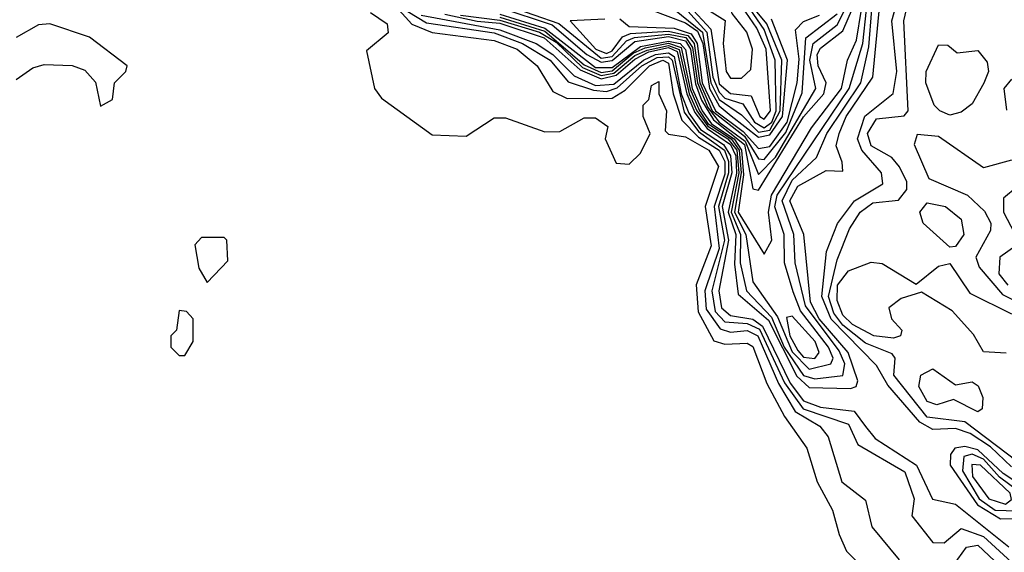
# Model space of a CAD drawing. Extents: x 2889633 to 3052318, y 540750 to 918690.
# Tile 548 of 656: x 2986732 to 2988482, y 827720 to 828667. Entities that reach past the tile are written whole.
import ezdxf

# ---------------------------------------------------------------- set-up
doc = ezdxf.new("R2010")
doc.units = 0

msp = doc.modelspace()

# ---------------------------------------------------------------- linework, layer by layer
at = {"layer": '0CON02XD'}
for points in [[(2988055, 828250), (2988068.6, 828275), (2988062.7, 828325), (2988067.8, 828355), (2988139.2, 828475), (2988192.7, 828545), (2988203.3, 828595), (2988219.2, 828630.8), (2988228.3, 828685), (2988285, 828782.9), (2988302.5, 828845), (2988303.3, 828885), (2988330.8, 828929.2), (2988385, 828967.8), (2988525, 828980.5)], [(2987995, 828563.1), (2988015, 828563.2), (2988031.2, 828578.8), (2988034.1, 828615), (2988024.1, 828645), (2987998.1, 828678.1), (2987984.2, 828735), (2987992.5, 828795), (2987985, 828807.5), (2987975, 828806.4), (2987953.9, 828785), (2987934.8, 828725), (2987934, 828705), (2987945, 828691.4), (2987985.6, 828665.6), (2987982, 828625), (2987987.3, 828575), (2987995, 828563.1)], [(2988045, 828364), (2988125, 828494.5), (2988161.2, 828535), (2988165.4, 828555), (2988150.8, 828585), (2988149.2, 828605), (2988155, 828616.7), (2988195, 828647.1), (2988237.2, 828745)], [(2988045, 828391.9), (2988075, 828422.9), (2988146.7, 828545), (2988136.4, 828595), (2988142.1, 828625), (2988185, 828657.8), (2988223.3, 828735)], [(2988055, 828474.8), (2988068.6, 828485), (2988076.6, 828505), (2988074.7, 828595), (2988055, 828649.5), (2988010.7, 828715)], [(2988045, 828467.2), (2988065, 828470.9), (2988083.4, 828505), (2988086.3, 828595), (2988060, 828660), (2988025, 828702.5)], [(2987400.3, 828690.3), (2987428.9, 828658.9), (2987465, 828644.2), (2987575, 828630), (2987616, 828615), (2987651.2, 828585), (2987679.2, 828539.2), (2987705, 828527.1), (2987785, 828527.3), (2987808.1, 828541.9), (2987851.2, 828585), (2987875, 828595.2), (2987885, 828590), (2987893.4, 828535), (2987908.7, 828488.7), (2987938.2, 828458.2), (2987975, 828435.2), (2987985.2, 828415), (2987985, 828392.5), (2987966, 828335), (2987975, 828260), (2987949.3, 828185), (2987952.2, 828152.2), (2987977.1, 828117.1), (2987995, 828111.2), (2988025, 828114.6), (2988043.5, 828105), (2988080.4, 828020.4), (2988110.2, 827970.2), (2988154.3, 827944.3), (2988168.8, 827925), (2988193.3, 827845), (2988235, 827812.5), (2988246.7, 827765), (2988295, 827706.7)], [(2987487.2, 828677.2), (2987545, 828664.6), (2987585, 828661.1), (2987663.8, 828635), (2987728.1, 828578.1), (2987765, 828562), (2987791.7, 828568.3), (2987825, 828597.1), (2987850.2, 828609.8), (2987885, 828617.5), (2987900.5, 828610.5), (2987917.3, 828535), (2987932, 828502), (2987953.5, 828473.5), (2987995.2, 828445.2), (2988004.9, 828425), (2988006, 828394), (2987991.2, 828325), (2988004.8, 828285), (2988002.1, 828232.1), (2988008.8, 828178.8), (2988062.7, 828132.7), (2988113.1, 828033.1), (2988135, 828013.1), (2988208.5, 828011.5), (2988218.8, 828015), (2988221.4, 828025), (2988204.1, 828075), (2988153.1, 828135), (2988137.5, 828165), (2988125.5, 828285), (2988100.8, 828345), (2988115, 828371.1), (2988165, 828398.8), (2988195, 828397.5), (2988193.8, 828413.8), (2988183.1, 828443.1), (2988188.5, 828465), (2988201.1, 828495), (2988248.5, 828565), (2988260.8, 828695)], [(2987514.9, 828674.9), (2987585, 828666.4), (2987655.4, 828645), (2987685, 828627.3), (2987732.2, 828582.2), (2987765, 828567.9), (2987787.9, 828572.1), (2987825, 828603.5), (2987846.8, 828613.2), (2987885, 828621.4), (2987904.2, 828614.2), (2987921.8, 828535), (2987935.4, 828505), (2987955, 828477.5), (2987990.3, 828455), (2988006.4, 828435), (2988010.1, 828395), (2987996.6, 828325), (2988012.8, 828285), (2988012.5, 828235), (2988023.6, 828185), (2988068.3, 828138.3), (2988090.8, 828085), (2988125, 828034.6), (2988145, 828028.2), (2988195, 828034.3), (2988198.5, 828055), (2988188.5, 828078.5), (2988128.3, 828158.3), (2988110.4, 828235), (2988107.9, 828285), (2988087.2, 828345), (2988105, 828381.8), (2988148.2, 828421.8), (2988166.7, 828465), (2988227.1, 828555), (2988241.1, 828618.9), (2988246.7, 828685)], [(2987585, 828688.6), (2987678.1, 828658.1), (2987739.7, 828605), (2987765, 828591.6), (2987785, 828594.5), (2987825, 828628.6), (2987885, 828637), (2987915, 828629.7), (2987924, 828615), (2987933.2, 828553.2), (2987943.9, 828523.9), (2987965, 828488.9), (2988020.3, 828445), (2988035, 828366.2), (2988045, 828364)], [(2987585, 828671.5), (2987665, 828646.8), (2987735, 828586.8), (2987765, 828573.5), (2987785, 828576.3), (2987822.2, 828607.8), (2987843.2, 828616.8), (2987885, 828625.3), (2987907.4, 828617.4), (2987923.6, 828543.6), (2987940, 828505), (2987955, 828482.8), (2987996.2, 828455), (2988010.6, 828435), (2988014.1, 828395), (2988002.3, 828325), (2988022.2, 828285), (2988035, 828201.2), (2988078.8, 828138.8), (2988105, 828076.2), (2988135, 828045.4), (2988173.3, 828055), (2988177.8, 828065), (2988169.2, 828085), (2988119.5, 828149.5), (2988106.7, 828183.3), (2988091.1, 828235), (2988090.9, 828285), (2988074.2, 828334.2), (2988078.1, 828355), (2988206.2, 828545), (2988230.6, 828625), (2988237.1, 828685)], [(2987601, 828691), (2987690.1, 828660.1), (2987765, 828599), (2987785, 828601.9), (2987810.3, 828629.7), (2987824.5, 828635.5), (2987885, 828641.6), (2987915.5, 828635.5), (2987927.8, 828617.8), (2987936.7, 828555), (2987955, 828510.7), (2987974.9, 828485), (2988021.3, 828451.3), (2988045, 828391.9)], [(2987852.5, 828685), (2987915, 828661.7), (2987936.8, 828646.8), (2987946.3, 828625), (2987958, 828545), (2987975, 828514.2), (2987996.3, 828496.3), (2988045, 828458.3)], [(2987895.6, 828685), (2987945.6, 828645), (2987960.1, 828555), (2987975, 828525.3), (2988015, 828498.2), (2988045, 828467.2)], [(2987908, 828695), (2987953.3, 828645), (2987963.9, 828565), (2987975, 828538), (2987985, 828527.3), (2988017.3, 828517.3), (2988038, 828485), (2988055, 828474.8)], [(2987921.8, 828691.8), (2987960.5, 828650.5), (2987975, 828552.9), (2987995, 828536), (2988032, 828532), (2988047.5, 828495), (2988055, 828490)], [(2988055, 828490), (2988066.4, 828505), (2988058.8, 828615), (2988042.3, 828652.3), (2988009.3, 828699.3)], [(2988495, 827872), (2988457.5, 827907.5), (2988421, 827931), (2988395, 827940.4), (2988355, 827938.2), (2988331.6, 827951.6), (2988275, 828017.1), (2988255, 828052), (2988174.3, 828134.3), (2988157.6, 828175), (2988165.6, 828255), (2988185.5, 828304.5), (2988215.7, 828345), (2988266.2, 828375), (2988263.8, 828395), (2988228.5, 828435), (2988220.8, 828455), (2988234.2, 828495.8), (2988284.4, 828535.6), (2988290.9, 828575), (2988282.1, 828665), (2988290.5, 828695)], [(2988505, 827881.5), (2988411.7, 827951.7), (2988345, 827960.5), (2988285.7, 828035), (2988288, 828065), (2988282.9, 828072.9), (2988235, 828091.8), (2988195, 828124.1), (2988179.1, 828145), (2988169.4, 828175), (2988185, 828240), (2988206.9, 828295), (2988225.7, 828325), (2988248.3, 828341.7), (2988294, 828346), (2988308.8, 828365), (2988308.8, 828378.8), (2988295.6, 828405.6), (2988281.9, 828421.9), (2988245, 828442.9), (2988238.5, 828465), (2988255, 828490.6), (2988303.8, 828496.2), (2988311.2, 828505), (2988303.1, 828665), (2988308, 828685)], [(2987355, 828680), (2987385, 828660), (2987386.4, 828643.6), (2987348.3, 828611.7), (2987362.5, 828545), (2987375, 828527.5), (2987465, 828462.5), (2987525, 828460), (2987575, 828492.5), (2987595, 828492.5), (2987665, 828467.5), (2987691.7, 828468.3), (2987735, 828492.5), (2987755, 828492.5), (2987777, 828477), (2987772.5, 828455), (2987791.7, 828411.7), (2987815, 828410), (2987835, 828430), (2987852.5, 828465), (2987840, 828495), (2987840, 828515), (2987850, 828525), (2987855, 828550), (2987867.5, 828557.5), (2987867.5, 828535), (2987881.2, 828505), (2987879.3, 828469.3), (2987885, 828463.3), (2987915, 828458.6), (2987956.9, 828435), (2987974, 828406), (2987950, 828335), (2987960.8, 828265), (2987934.3, 828195.7), (2987937.5, 828147.5), (2987965.8, 828095.8), (2987985, 828090), (2988025, 828092), (2988035, 828086), (2988060, 828020), (2988091.4, 827961.4), (2988131.2, 827905), (2988149.2, 827845), (2988176.7, 827795), (2988188.3, 827751.7), (2988201.7, 827721.7), (2988237.5, 827685)], [(2987421.7, 828681.7), (2987455, 828661.4), (2987575, 828643.6), (2987625.6, 828625), (2987674.4, 828595), (2987706.8, 828556.8), (2987751.8, 828541.8), (2987775, 828539.5), (2987793.9, 828546.1), (2987837.6, 828585), (2987865, 828600), (2987885, 828601.3), (2987891.6, 828595), (2987912.7, 828502.7), (2987938.2, 828468.2), (2987984.3, 828435), (2987991.6, 828415), (2987991.9, 828395), (2987974, 828335), (2987984.3, 828275), (2987961.8, 828185), (2987968, 828148), (2987985, 828129.6), (2988025, 828126.9), (2988046.8, 828116.8), (2988091.2, 828021.2), (2988124.5, 827975), (2988205, 827948), (2988221.4, 827911.4), (2988305, 827863.3), (2988322, 827815), (2988317.5, 827785), (2988355, 827737.5), (2988375, 827736.7), (2988405, 827762), (2988445, 827748.2), (2988495, 827702.5)], [(2987445.2, 828675.2), (2987585, 828649.2), (2987650, 828625), (2987679.6, 828605), (2987717.3, 828567.3), (2987755, 828550), (2987787.7, 828552.3), (2987840.5, 828595), (2987862, 828605), (2987885, 828607.9), (2987895, 828601.6), (2987907.4, 828535), (2987921.1, 828501.1), (2987942.1, 828472.1), (2987982.8, 828445), (2987995.4, 828425), (2987997.3, 828395), (2987980.3, 828335), (2987991.4, 828275), (2987974.7, 828185), (2987979.1, 828155), (2987995, 828141.2), (2988035, 828134.7), (2988052.3, 828122.3), (2988101, 828021), (2988125, 827989.6), (2988155, 827978.2), (2988215, 827971.1), (2988235, 827943.8), (2988252.4, 827922.4), (2988325.6, 827875), (2988354.5, 827814.5), (2988395, 827805.7), (2988489.9, 827729.9)], [(2987585, 828676.9), (2987665, 828652.2), (2987755, 828582.1), (2987785, 828582.2), (2987835, 828619.5), (2987885, 828629.1), (2987905.6, 828625), (2987915, 828614), (2987927.3, 828545), (2987944.8, 828504.8), (2987961.7, 828481.7), (2988001.8, 828455), (2988014.9, 828435), (2988018.6, 828391.4), (2988009, 828325), (2988055, 828250)], [(2987772, 828668), (2987710, 828665), (2987755.6, 828615), (2987775, 828607.2), (2987785, 828611.8), (2987803.3, 828636.7), (2987817.2, 828642.8), (2987885, 828646.7), (2987919.1, 828639.1), (2987930.7, 828625), (2987940.8, 828555), (2987962.9, 828505), (2988019.8, 828459.8), (2988045, 828419.4), (2988055, 828418.5)], [(2987798.6, 828668.6), (2987815.3, 828655.3), (2987895, 828651.9), (2987925, 828642), (2987935.9, 828625), (2987945, 828554.6), (2987968.5, 828505), (2988018, 828468), (2988045, 828438)], [(2988045, 828438), (2988065, 828441.8), (2988095.8, 828485), (2988113.6, 828555), (2988117.1, 828597.1), (2988110.9, 828649.1), (2988125, 828664.2), (2988153.3, 828675)], [(2988045, 828458.3), (2988065, 828462.2), (2988087.5, 828495), (2988096.8, 828595), (2988068.2, 828668.2)], [(2988055, 828418.5), (2988093.3, 828466.7), (2988122.9, 828537.1), (2988128.9, 828635), (2988185, 828677.5)], [(2986725, 828560.6), (2986755, 828581.4), (2986775, 828587.5), (2986825, 828585.8), (2986847.3, 828577.3), (2986866.2, 828556.2), (2986875, 828513.3), (2986896.7, 828525), (2986900, 828555), (2986920, 828575), (2986922.5, 828585), (2986855.9, 828635.9), (2986785, 828660), (2986765, 828658), (2986725, 828635.7)], [(2988385, 828497.5), (2988367.5, 828505), (2988357.5, 828515), (2988342.5, 828555), (2988343.3, 828575), (2988365, 828622.5), (2988381.7, 828621.7), (2988398.3, 828608.3), (2988435, 828612.5), (2988451.7, 828591.7), (2988453.8, 828575), (2988445.6, 828554.4), (2988425, 828517.5), (2988405, 828502.5), (2988385, 828497.5)], [(2988495, 828561.2), (2988481.2, 828545), (2988486.1, 828506.1)], [(2988495, 828417.5), (2988445, 828403.8), (2988365, 828459.2), (2988327, 828463), (2988322, 828445), (2988348, 828385), (2988416.7, 828355), (2988446.8, 828326.8), (2988458, 828305), (2988457.7, 828292.3), (2988431.2, 828245), (2988437.3, 828227.3), (2988478.5, 828178.5), (2988518.3, 828158.3)], [(2988505, 828370), (2988480.3, 828349.7), (2988480.8, 828325), (2988506.7, 828275)], [(2988385, 828262.5), (2988338, 828305), (2988332, 828325), (2988345, 828341.2), (2988377.5, 828335), (2988405, 828312.5), (2988410, 828285), (2988395, 828263.8), (2988385, 828262.5)], [(2987065, 828200), (2987101.7, 828238.3), (2987100, 828275), (2987095, 828280), (2987055, 828280), (2987043, 828267), (2987050, 828225), (2987065, 828200)], [(2988502.5, 828265), (2988473.8, 828245), (2988472.2, 828215), (2988488, 828195)], [(2988485, 828073.8), (2988445, 828076.7), (2988427.5, 828107.5), (2988389.5, 828149.5), (2988335, 828182.5), (2988298.8, 828171.2), (2988276.7, 828155), (2988281.2, 828135), (2988300, 828115), (2988297.5, 828105), (2988285, 828100.8), (2988250, 828105), (2988211.9, 828125), (2988195, 828141.9), (2988185, 828167.5), (2988185.6, 828195), (2988205, 828220.8), (2988245, 828236.2), (2988265, 828233.8), (2988325, 828196.7), (2988365, 828228.8), (2988385, 828233.8), (2988420.7, 828180.7), (2988495, 828144)], [(2987025, 828070), (2987040, 828095), (2987040, 828135), (2987028.3, 828148.3), (2987015, 828150), (2987010, 828115), (2987000, 828105), (2987000, 828085), (2987015, 828070), (2987025, 828070)], [(2988145, 828064.5), (2988152.9, 828075), (2988145.5, 828095), (2988105, 828140), (2988095, 828137.5), (2988100.4, 828105), (2988115, 828078.9), (2988125, 828066.7), (2988145, 828064.5)], [(2988435, 827970), (2988391.7, 827991.7), (2988362.3, 827982.3), (2988345, 827988), (2988330, 828015), (2988333.3, 828035), (2988355, 828046.2), (2988395, 828017.5), (2988425, 828023.3), (2988435.8, 828015.8), (2988443.8, 827995), (2988442.5, 827975), (2988435, 827970)], [(2988475, 827779.7), (2988515, 827780), (2988531.2, 827805), (2988526.9, 827825), (2988517.9, 827835), (2988479.9, 827859.9), (2988435, 827901.9), (2988411.9, 827908.1), (2988394.3, 827905), (2988386.4, 827893.6), (2988385.6, 827875), (2988434.1, 827804.1), (2988475, 827779.7)], [(2988505, 827793.8), (2988514.6, 827815), (2988507.8, 827827.8), (2988473.4, 827853.4), (2988445, 827885.8), (2988425, 827894.7), (2988409.8, 827890.2), (2988407.5, 827865), (2988437.5, 827815), (2988466, 827795), (2988505, 827793.8)], [(2988484.3, 827805.7), (2988495, 827814), (2988492.2, 827825), (2988439.4, 827875), (2988424, 827876), (2988425.6, 827855), (2988454.5, 827815), (2988484.3, 827805.7)], [(2988383.8, 827686.2), (2988415, 827728.8), (2988435, 827732.9), (2988505, 827667.1)]]:
    msp.add_lwpolyline(points, dxfattribs=at)

doc.saveas('drawing.dxf')
